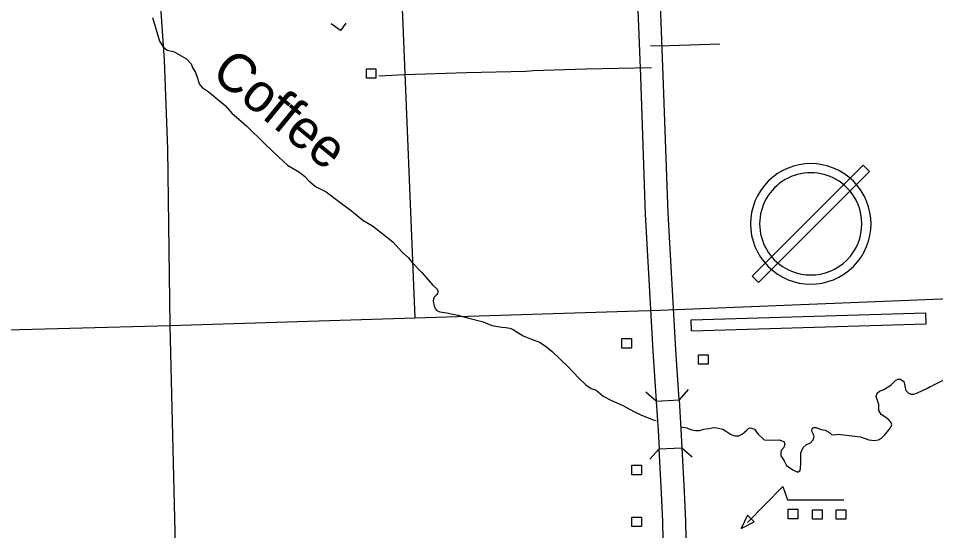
# Model space of a CAD drawing. Extents: x 1084508 to 1142749, y 1057638 to 1093403.
# Drawn here: x 1126845 to 1130000, y 1082008 to 1083769 of the extents above; entities that cross this region are included whole.
import ezdxf

# ---------------------------------------------------------------- set-up
doc = ezdxf.new("R2010")
doc.units = 0
for name, color, linetype in [('Level 10', 7, 'Continuous'), ('Level 32', 7, 'Continuous'), ('Level 34', 7, 'Continuous'), ('Level 35', 7, 'Continuous'), ('Level 37', 7, 'Continuous'), ('Level 43', 7, 'Continuous'), ('Level 5', 7, 'Continuous'), ('Level 56', 7, 'Continuous'), ('Level 57', 7, 'Continuous'), ('Level 6', 7, 'Continuous')]:
    doc.layers.add(name, color=color, linetype=linetype)

msp = doc.modelspace()

# ---------------------------------------------------------------- linework, layer by layer
at = {"layer": 'Level 10'}
for p, q in [((1129039.3, 1082452.2), (1129117.6, 1082457.3)), ((1129049.1, 1082288.3), (1129127.4, 1082292.3))]:
    msp.add_line(p, q, dxfattribs=at)
for points in [[(1128937.1, 1084906.9), (1128948.8, 1084548.8), (1128966, 1084056.1), (1128984.6, 1083569), (1129001.7, 1083095.4), (1129027.9, 1082625), (1129039.3, 1082452.2)], [(1129117.6, 1082457.3), (1129106.2, 1082629.7), (1129080.1, 1083099), (1129063, 1083571.9), (1129044.5, 1084058.9), (1129027.2, 1084551.4), (1129015.6, 1084909.4)], [(1129039.3, 1082452.2), (1129045.8, 1082352.3), (1129049.1, 1082288.3)], [(1129117.6, 1082457.3), (1129124.2, 1082356.8), (1129127.4, 1082292.3)], [(1129145.2, 1077775.1), (1129150.7, 1077818.1), (1129160.2, 1077886.7), (1129166.1, 1077965.8), (1129165.5, 1078031.3), (1129162, 1078322.6), (1129153.8, 1078791.6), (1129144.9, 1079281.8), (1129130.4, 1079748.6), (1129116, 1080225.1), (1129102.9, 1080536.1), (1129100.1, 1080706.6), (1129087.1, 1081182.1), (1129068.5, 1081659.7), (1129061.6, 1082039.1), (1129056.8, 1082137), (1129049.1, 1082288.3)], [(1129127.4, 1082292.3), (1129135.2, 1082140.9), (1129140, 1082041.7), (1129146.9, 1081662), (1129165.5, 1081184.7), (1129178.6, 1080708.3), (1129181.3, 1080538.4), (1129194.4, 1080228), (1129208.9, 1079751), (1129223.3, 1079283.7), (1129232.2, 1078793), (1129240.5, 1078323.7), (1129243.9, 1078032.2), (1129244.6, 1077963.2), (1129238.2, 1077878.3), (1129228.5, 1077807.8), (1129224.7, 1077778.1), (1129145.2, 1077775.1)]]:
    msp.add_lwpolyline(points, dxfattribs=at)
at = {"layer": 'Level 32'}
msp.add_lwpolyline([(1128085.2, 1083571.4), (1128174.4, 1083575.5)], dxfattribs=at)
at = {"layer": 'Level 34'}
for points in [[(1129019.9, 1083673.9), (1129083.2, 1083675.1), (1129257.4, 1083681.2)], [(1128174.4, 1083575.5), (1128386.1, 1083582.2), (1128590.4, 1083587.5), (1128615.5, 1083590), (1128795.5, 1083595.8), (1129022.7, 1083600)]]:
    msp.add_lwpolyline(points, dxfattribs=at)
at = {"layer": 'Level 35'}
for points in [[(1127307.2, 1083771.5), (1127331.1, 1083690.1), (1127343, 1083670.4), (1127357.2, 1083659.9), (1127378.8, 1083654.7), (1127391.5, 1083648), (1127423.6, 1083629.3), (1127440, 1083612.9), (1127443.8, 1083599.5), (1127454.2, 1083583), (1127461.7, 1083562.9), (1127467.7, 1083543.5), (1127478.1, 1083531.5), (1127494.5, 1083519.6), (1127509.4, 1083508.4), (1127531.8, 1083489.7), (1127557.2, 1083468.8), (1127579.6, 1083442.7), (1127613.2, 1083414.3), (1127631.1, 1083397.9), (1127692.3, 1083338.1), (1127741.5, 1083291.1), (1127770.7, 1083264.2), (1127790.8, 1083252.3), (1127812.4, 1083240.3), (1127831.1, 1083225.4), (1127844.5, 1083209.7), (1127867.7, 1083191), (1127903.5, 1083172.4), (1127951.3, 1083136.5), (1127991.6, 1083106.7), (1128030.4, 1083075.3), (1128063.2, 1083055.1), (1128099.8, 1083026.8), (1128133.3, 1083000.6), (1128166.9, 1082963.3), (1128186.3, 1082946.1), (1128199.8, 1082928.9), (1128233.4, 1082894.6), (1128269.9, 1082852.8), (1128285.8, 1082837.3), (1128288.4, 1082832.1), (1128288.4, 1082827.2), (1128287.3, 1082822.7), (1128284.3, 1082819), (1128275.3, 1082809.7), (1128272.7, 1082804.1), (1128272.3, 1082797), (1128275, 1082780.2), (1128279.4, 1082770.8), (1128284.3, 1082764.5), (1128294.7, 1082759.6), (1128319, 1082756.7), (1128356.3, 1082748.8), (1128395.1, 1082738), (1128444, 1082725.3), (1128473.5, 1082713), (1128508.5, 1082706.6), (1128522, 1082705.9), (1128536.2, 1082703.6), (1128544.7, 1082700.3), (1128554.1, 1082694.3), (1128562.7, 1082688.7), (1128581.3, 1082677.1), (1128610.4, 1082665.9), (1128637.7, 1082655.1), (1128656.7, 1082642.8), (1128681.3, 1082623), (1128735.8, 1082571.1), (1128773.5, 1082531.9), (1128797.4, 1082509.1), (1128815.6, 1082496.8), (1128832.4, 1082490.1), (1128856.7, 1082470.3), (1128880.6, 1082457.1)], [(1129731.4, 1082330.7), (1129742.2, 1082330.2), (1129770.2, 1082319.7), (1129788.5, 1082317.1), (1129803.8, 1082319.4), (1129813.5, 1082325), (1129825.1, 1082336.5), (1129840.8, 1082354.8), (1129844.9, 1082361.6), (1129849, 1082371.3), (1129846.3, 1082380.2), (1129838.5, 1082389.6), (1129825.1, 1082399.3), (1129813.1, 1082407.1), (1129804.9, 1082420.2), (1129804.9, 1082425.4), (1129804.2, 1082441.8), (1129799.7, 1082454.9), (1129796, 1082468.7), (1129799.3, 1082479.9), (1129807.2, 1082486.6), (1129822.5, 1082492.6), (1129846.3, 1082507.5), (1129862, 1082524.3), (1129870.6, 1082528.4), (1129878.8, 1082528.1), (1129890.4, 1082519.9), (1129893, 1082510.9), (1129894.9, 1082498.6)], [(1129894.9, 1082498.6), (1129897.8, 1082489.6), (1129906.8, 1082480.3), (1129916.5, 1082476.5), (1129925.5, 1082476.5)], [(1128880.6, 1082457.1), (1128924.7, 1082438.1), (1128965, 1082416.4), (1128986.2, 1082406), (1129006, 1082398.1), (1129028.4, 1082388.1), (1129039.4, 1082385.7)], [(1129124.6, 1082364.3), (1129143.3, 1082360.8), (1129162, 1082353.7), (1129173.9, 1082351.5), (1129188.5, 1082351.9), (1129203, 1082356.3), (1129220.6, 1082359.3), (1129237.7, 1082361.9), (1129247.8, 1082361.2), (1129268.3, 1082356.7), (1129277.7, 1082351.1), (1129294.5, 1082339.2), (1129304.5, 1082334.7), (1129310.1, 1082333.6), (1129323.2, 1082333.6), (1129334.4, 1082339.5), (1129350.8, 1082352.6), (1129356, 1082358.9), (1129360.9, 1082360.8), (1129366.9, 1082359.7), (1129376.6, 1082356), (1129388.5, 1082339.9), (1129410.1, 1082319.9), (1129433, 1082318.6)], [(1129433, 1082318.6), (1129462.2, 1082319.9), (1129477.9, 1082314.6), (1129481.3, 1082304.5), (1129477.9, 1082293.7), (1129469, 1082282.8), (1129467.8, 1082275.7), (1129467.8, 1082265.3), (1129478.7, 1082247.7), (1129487.6, 1082232.1), (1129509.3, 1082216.4), (1129522.3, 1082209.7), (1129527.5, 1082209.7), (1129532.8, 1082213.4), (1129535.8, 1082220.1), (1129536.1, 1082240.3), (1129536.9, 1082275), (1129544.3, 1082292.9), (1129555.2, 1082302.6), (1129569.3, 1082309.3), (1129579, 1082319.8), (1129582, 1082331.4), (1129579, 1082340.3), (1129574.9, 1082347.8), (1129574.6, 1082354.5), (1129576.1, 1082360.1), (1129580.9, 1082362.4), (1129589.1, 1082362), (1129597.3, 1082358.3), (1129606.3, 1082355.6), (1129620.1, 1082352.7), (1129634.6, 1082344.8), (1129641.4, 1082338.5), (1129651.8, 1082337), (1129665.2, 1082339.2), (1129731.4, 1082330.7)]]:
    msp.add_lwpolyline(points, dxfattribs=at)
at = {"layer": 'Level 37'}
for points in [[(1129039.3, 1082452.2), (1129003.9, 1082483.2)], [(1129148.6, 1082492.7), (1129117.6, 1082457.3)], [(1129017.5, 1082253.4), (1129049.1, 1082288.3)], [(1129127.4, 1082292.3), (1129162.4, 1082260.8)]]:
    msp.add_lwpolyline(points, dxfattribs=at)
at = {"layer": 'Level 43'}
for points in [[(1129925.5, 1082476.5), (1129938.1, 1082481.4), (1129969.9, 1082496.7), (1130094.9, 1082560.9)], [(1129925.5, 1082476.5), (1129938.1, 1082481.4), (1129969.9, 1082496.7), (1129981.7, 1082502.8)]]:
    msp.add_lwpolyline(points, dxfattribs=at)
at = {"layer": 'Level 5'}
for points in [[(1127296.7, 1084358.6), (1127347, 1083624.5), (1127358.4, 1083319.3), (1127365.9, 1082712.7)], [(1127365.9, 1082712.7), (1128208.6, 1082739.1)], [(1125689.4, 1082668.2), (1127365.9, 1082712.7)], [(1127365.9, 1082712.7), (1127385.9, 1081908.7)]]:
    msp.add_lwpolyline(points, dxfattribs=at)
at = {"layer": 'Level 56'}
for points in [[(1128042.5, 1083562.7), (1128042.5, 1083595.3), (1128075.3, 1083595.3), (1128075.3, 1083562.7)], [(1128921, 1082635.5), (1128921, 1082668.2), (1128953.8, 1082668.2), (1128953.8, 1082635.5)], [(1129184.9, 1082579.7), (1129184.9, 1082612.3), (1129217.6, 1082612.3), (1129217.6, 1082579.7)], [(1128955.6, 1082200), (1128955.6, 1082232.7), (1128988.3, 1082232.7), (1128988.3, 1082200)], [(1128955.6, 1082021.5), (1128955.6, 1082054.2), (1128988.4, 1082054.2), (1128988.4, 1082021.5)], [(1129376.3, 1082038.1), (1129353.5, 1082060.4), (1129331.3, 1082014.9)], [(1129492.9, 1082048.2), (1129492.9, 1082080.9), (1129525.7, 1082080.9), (1129525.7, 1082048.2)], [(1129576.7, 1082046.9), (1129576.7, 1082079.6), (1129609.5, 1082079.6), (1129609.5, 1082046.9)], [(1129658, 1082046.9), (1129658, 1082079.6), (1129690.8, 1082079.6), (1129690.8, 1082046.9)]]:
    msp.add_lwpolyline(points, close=True, dxfattribs=at)
for points in [[(1129352.9, 1082035.2), (1129474.8, 1082159.9), (1129490.1, 1082114)], [(1129490.1, 1082114), (1129684.5, 1082114)]]:
    msp.add_lwpolyline(points, dxfattribs=at)
at = {"layer": 'Level 57'}
for p, q in [((1129750.5, 1083264.3), (1129368.7, 1082882.5)), ((1129772.6, 1083242.1), (1129750.5, 1083264.3)), ((1129390.9, 1082860.3), (1129772.6, 1083242.1)), ((1129368.7, 1082882.5), (1129390.9, 1082860.3))]:
    msp.add_line(p, q, dxfattribs=at)
for points in [[(1127971.7, 1083752), (1127953, 1083726.8), (1127921.5, 1083750.1)], [(1129160.7, 1082694.5), (1129159.6, 1082732.7), (1129966.1, 1082756.4)], [(1129160.7, 1082694.5), (1129967.2, 1082718.2), (1129966.1, 1082756.4)]]:
    msp.add_lwpolyline(points, dxfattribs=at)
for radius, start, end in [(207.2, 45, 225), (175.8, 45, 225.0001), (207.2, 225, 45), (175.8, 225.0001, 45)]:
    msp.add_arc((1129570.7, 1083062.3), radius, start, end, dxfattribs=at)
at = {"layer": 'Level 6'}
msp.add_lwpolyline([(1128082.7, 1086003), (1128141, 1084391.7), (1128208.6, 1082739.1), (1129051.3, 1082765.6), (1130306.8, 1082815.9), (1130291.1, 1083266.4)], dxfattribs=at)

# ---------------------------------------------------------------- texts
at = {"layer": 'Level 35'}
msp.add_text('Coffee', height=132.58, rotation=320.8092, dxfattribs=at).set_placement((1127503.1, 1083571.4))

doc.saveas('drawing.dxf')
